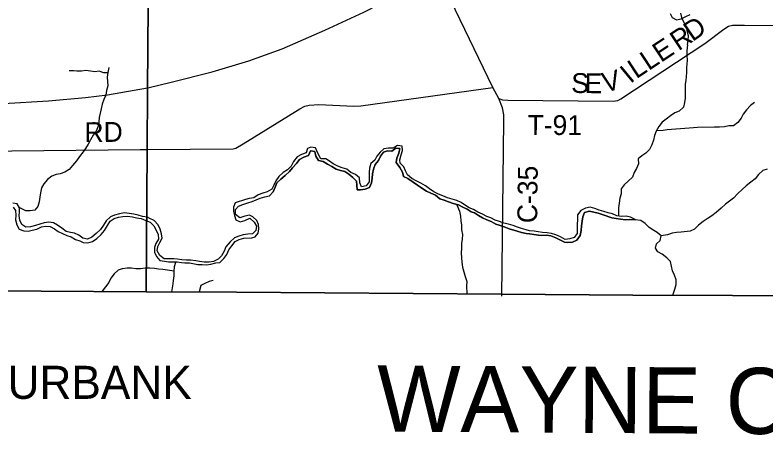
# Model space of a CAD drawing. Extents: x 1985906 to 2277390, y 930619 to 1324581.
# Drawn here: x 2110785 to 2122149, y 1087381 to 1093746 of the extents above; entities that cross this region are included whole.
import ezdxf

# ---------------------------------------------------------------- set-up
doc = ezdxf.new("R2010")
doc.units = 0
for name, color, linetype in [('GM_X_Adjacent_County', 7, 'Continuous'), ('GM_X_Adjacent_County_Text', 7, 'Continuous'), ('GM_X_Corporation_Text', 7, 'Continuous'), ('GM_X_County', 7, 'Continuous'), ('GM_X_County_Road', 7, 'Continuous'), ('GM_X_County_Road_Text', 7, 'Continuous'), ('GM_X_Interstate_Route', 7, 'Continuous'), ('GM_X_Minor_River', 7, 'Continuous'), ('GM_X_Township', 7, 'Continuous'), ('GM_X_Township_Road', 7, 'Continuous'), ('GM_X_Township_Road_Text', 7, 'Continuous')]:
    doc.layers.add(name, color=color, linetype=linetype)

msp = doc.modelspace()

# ---------------------------------------------------------------- linework, layer by layer
at = {"layer": 'GM_X_Adjacent_County'}
msp.add_lwpolyline([(2107997, 1089591), (2112770, 1089563), (2114137, 1089555), (2118148, 1089526), (2120136, 1089511), (2123152, 1089499), (2136278, 1089412), (2139591, 1089397), (2141098, 1089365), (2143683, 1089344), (2145540, 1089351), (2150083, 1089293), (2152684, 1089316), (2155649, 1089279)], dxfattribs=at)
at = {"layer": 'GM_X_County'}
msp.add_lwpolyline([(2107997, 1089591), (2112770, 1089563), (2114137, 1089555), (2118148, 1089526), (2120136, 1089511), (2123152, 1089499), (2136278, 1089412), (2139591, 1089397), (2141098, 1089365), (2143683, 1089344), (2145540, 1089351), (2150083, 1089293), (2152684, 1089316), (2155649, 1089279)], dxfattribs=at)
at = {"layer": 'GM_X_County_Road'}
for points in [[(2118153, 1089495), (2118183, 1092148), (2118182, 1092236), (2118161, 1092344), (2118106, 1092482), (2118015, 1092648), (2117311, 1094117)], [(2112679, 1091712), (2112785, 1091713), (2114087, 1091724), (2114129, 1091731), (2114237, 1091796), (2115094, 1092329), (2115170, 1092367), (2115236, 1092384), (2115382, 1092391), (2115910, 1092367), (2116020, 1092373), (2118015, 1092648)], [(2107559, 1091677), (2110736, 1091695), (2112678, 1091712), (2112679, 1091712)]]:
    msp.add_lwpolyline(points, dxfattribs=at)
at = {"layer": 'GM_X_Interstate_Route'}
msp.add_lwpolyline([(2107570, 1092271), (2108357, 1092298), (2108512, 1092307), (2110610, 1092407), (2111293, 1092449), (2111850, 1092500), (2112183, 1092541), (2112791, 1092647), (2112793, 1092647), (2113146, 1092729), (2113768, 1092886), (2114323, 1093055), (2114828, 1093234), (2115475, 1093515), (2116064, 1093791), (2117190, 1094370), (2119956, 1095820), (2122829, 1097310), (2123575, 1097698), (2124757, 1098310), (2125908, 1098909), (2127894, 1099934)], dxfattribs=at)
at = {"layer": 'GM_X_Minor_River'}
for points in [[(2120697, 1093769), (2120729, 1093708), (2120796, 1093673), (2120867, 1093687), (2120936, 1093726), (2121003, 1093753)], [(2120854, 1093772), (2120873, 1093709), (2120900, 1093645), (2120937, 1093580), (2120950, 1093513), (2120969, 1093439), (2120967, 1093367), (2120956, 1093295)], [(2120959, 1093293), (2120952, 1093204), (2120951, 1093134), (2120956, 1093064), (2120952, 1093002), (2120945, 1092952), (2120948, 1092883), (2120943, 1092811), (2120936, 1092761), (2120928, 1092697), (2120925, 1092628), (2120926, 1092560), (2120925, 1092488), (2120918, 1092422), (2120899, 1092353), (2120837, 1092294), (2120770, 1092269), (2120706, 1092224), (2120641, 1092173), (2120577, 1092126), (2120526, 1092063), (2120489, 1091991), (2120460, 1091922), (2120445, 1091854), (2120421, 1091781), (2120388, 1091711), (2120333, 1091658), (2120269, 1091619), (2120216, 1091570), (2120221, 1091498), (2120192, 1091425), (2120152, 1091365), (2120127, 1091296), (2120064, 1091235), (2120001, 1091180), (2119959, 1091117), (2119956, 1091041), (2119937, 1090975), (2119926, 1090902), (2119919, 1090830), (2119915, 1090708)], [(2112203, 1092951), (2112188, 1092879), (2112182, 1092809), (2112183, 1092740), (2112190, 1092674), (2112169, 1092606), (2112158, 1092533), (2112129, 1092469), (2112102, 1092396), (2112088, 1092330), (2112073, 1092261), (2112058, 1092195), (2112055, 1092131), (2112042, 1092064), (2112015, 1091992), (2111967, 1091927), (2111928, 1091860), (2111893, 1091794), (2111852, 1091729), (2111814, 1091676), (2111761, 1091607), (2111718, 1091539), (2111653, 1091470), (2111606, 1091409), (2111538, 1091370), (2111468, 1091347), (2111408, 1091334), (2111343, 1091311), (2111279, 1091258), (2111222, 1091195), (2111187, 1091131), (2111170, 1091058), (2111159, 1090990), (2111149, 1090922), (2111132, 1090853), (2111085, 1090794), (2111013, 1090783), (2110949, 1090787), (2110848, 1090838)], [(2112180, 1092873), (2112130, 1092874), (2112061, 1092897), (2111993, 1092888), (2111927, 1092898), (2111857, 1092905), (2111789, 1092898), (2111721, 1092899), (2111671, 1092900), (2111605, 1092901)], [(2121975, 1092423), (2121915, 1092378), (2121852, 1092313), (2121805, 1092249), (2121772, 1092186), (2121722, 1092119), (2121657, 1092070), (2121589, 1092069), (2121519, 1092054), (2121445, 1092049), (2121371, 1092050), (2121113, 1092047), (2121051, 1092038), (2120987, 1092033), (2120919, 1092028), (2120855, 1092024), (2120787, 1092021), (2120721, 1092016), (2120653, 1092009), (2120593, 1091998), (2120486, 1091994)], [(2114693, 1091072), (2114722, 1091142), (2114749, 1091207), (2114809, 1091266), (2114872, 1091321), (2114937, 1091378), (2114986, 1091438), (2115044, 1091503), (2115091, 1091564), (2115155, 1091597), (2115226, 1091622), (2115256, 1091693), (2115320, 1091683), (2115335, 1091611), (2115376, 1091544), (2115448, 1091529), (2115512, 1091493), (2115577, 1091454), (2115643, 1091413), (2115710, 1091396), (2115774, 1091382), (2115837, 1091341), (2115899, 1091288), (2115954, 1091236), (2115957, 1091172), (2115964, 1091104), (2116014, 1091101), (2116082, 1091115), (2116147, 1091140), (2116181, 1091209), (2116190, 1091279), (2116197, 1091346), (2116208, 1091416), (2116237, 1091485), (2116286, 1091545), (2116318, 1091610), (2116359, 1091671), (2116423, 1091694), (2116489, 1091688), (2116546, 1091731), (2116610, 1091728), (2116595, 1091656), (2116562, 1091583), (2116555, 1091515), (2116610, 1091443), (2116649, 1091370), (2116664, 1091304), (2116728, 1091272), (2116811, 1091217), (2116876, 1091174), (2116942, 1091127), (2117011, 1091083), (2117079, 1091050), (2117148, 1091023), (2117215, 1090968), (2117277, 1090948), (2117345, 1090923), (2117416, 1090894), (2117494, 1090875), (2117561, 1090842), (2117625, 1090810), (2117688, 1090771), (2117738, 1090754), (2117800, 1090716), (2117861, 1090679), (2117925, 1090648), (2117992, 1090625), (2118062, 1090585), (2118113, 1090568), (2118187, 1090543), (2118263, 1090512), (2118384, 1090477), (2118448, 1090460), (2118521, 1090441), (2118571, 1090437), (2118635, 1090426), (2118705, 1090417), (2118755, 1090412), (2118827, 1090417), (2118895, 1090405), (2118968, 1090378), (2119101, 1090312), (2119151, 1090306), (2119223, 1090313), (2119286, 1090344), (2119338, 1090413), (2119353, 1090486), (2119358, 1090558), (2119365, 1090628), (2119378, 1090697), (2119401, 1090759), (2119477, 1090782), (2119543, 1090765), (2119612, 1090750), (2119684, 1090725), (2119817, 1090682), (2119883, 1090671), (2119947, 1090658), (2120021, 1090647), (2120085, 1090652), (2120175, 1090651)], [(2120167, 1090651), (2120085, 1090652), (2120021, 1090647), (2119947, 1090658), (2119883, 1090671), (2119817, 1090682), (2119684, 1090725), (2119612, 1090750), (2119543, 1090765), (2119477, 1090782), (2119401, 1090759), (2119378, 1090697), (2119365, 1090628), (2119358, 1090558), (2119353, 1090486), (2119338, 1090413), (2119286, 1090344), (2119223, 1090313), (2119151, 1090306), (2119101, 1090312), (2118968, 1090378), (2118895, 1090405), (2118827, 1090417), (2118755, 1090412), (2118705, 1090417), (2118635, 1090426), (2118571, 1090437), (2118521, 1090441), (2118448, 1090460), (2118384, 1090477), (2118263, 1090512), (2118187, 1090543), (2118113, 1090568), (2118062, 1090585), (2117992, 1090625), (2117925, 1090648), (2117861, 1090679), (2117800, 1090716), (2117738, 1090754), (2117688, 1090771), (2117625, 1090810), (2117561, 1090842), (2117494, 1090875), (2117416, 1090894), (2117345, 1090923), (2117277, 1090948), (2117215, 1090968), (2117148, 1091023), (2117079, 1091050), (2117011, 1091083), (2116942, 1091127), (2116876, 1091174), (2116811, 1091217), (2116728, 1091272), (2116664, 1091304), (2116649, 1091370), (2116610, 1091443), (2116555, 1091515), (2116562, 1091583), (2116595, 1091656), (2116610, 1091728), (2116546, 1091731), (2116489, 1091688), (2116423, 1091694), (2116359, 1091671), (2116318, 1091610), (2116286, 1091545), (2116237, 1091485), (2116208, 1091416), (2116197, 1091346), (2116190, 1091279), (2116181, 1091209), (2116147, 1091140), (2116082, 1091115), (2116014, 1091101), (2115964, 1091104), (2115957, 1091172), (2115954, 1091236), (2115899, 1091288), (2115837, 1091341), (2115774, 1091382), (2115710, 1091396), (2115643, 1091413), (2115577, 1091454), (2115512, 1091493), (2115448, 1091529), (2115376, 1091544), (2115335, 1091611), (2115320, 1091683), (2115256, 1091693), (2115226, 1091622), (2115155, 1091597), (2115091, 1091564), (2115044, 1091503), (2114986, 1091438), (2114937, 1091378), (2114872, 1091321), (2114809, 1091266), (2114749, 1091207), (2114722, 1091142), (2114693, 1091072)], [(2120175, 1090651), (2120101, 1090690), (2120035, 1090703), (2119963, 1090700), (2119890, 1090711), (2119826, 1090738), (2119762, 1090756), (2119695, 1090777), (2119623, 1090794), (2119557, 1090819), (2119488, 1090840), (2119417, 1090825), (2119349, 1090792), (2119298, 1090724), (2119295, 1090651), (2119293, 1090583), (2119294, 1090515), (2119293, 1090443), (2119248, 1090380), (2119180, 1090361), (2119108, 1090354), (2119040, 1090391), (2118969, 1090422), (2118905, 1090444), (2118837, 1090455), (2118765, 1090458), (2118704, 1090469), (2118640, 1090476), (2118568, 1090484), (2118518, 1090499), (2118447, 1090518), (2118387, 1090539), (2118323, 1090563), (2118252, 1090582), (2118184, 1090599), (2118116, 1090622), (2118049, 1090643), (2117987, 1090677), (2117923, 1090702), (2117858, 1090733), (2117788, 1090764), (2117721, 1090804), (2117657, 1090831), (2117586, 1090878), (2117536, 1090912), (2117469, 1090941), (2117401, 1090964), (2117329, 1090981), (2117260, 1091010), (2117192, 1091038), (2117123, 1091071), (2117059, 1091116), (2116996, 1091163), (2116927, 1091203), (2116857, 1091240), (2116790, 1091275), (2116726, 1091328), (2116695, 1091390), (2116670, 1091450), (2116613, 1091508), (2116607, 1091558), (2116630, 1091630), (2116649, 1091699), (2116644, 1091763), (2116572, 1091774), (2116508, 1091731), (2116436, 1091732), (2116364, 1091723), (2116309, 1091674), (2116262, 1091611), (2116232, 1091549), (2116169, 1091500), (2116150, 1091431), (2116145, 1091363), (2116143, 1091295), (2116142, 1091223), (2116101, 1091162), (2116029, 1091147), (2116004, 1091211), (2115997, 1091283), (2115935, 1091334), (2115866, 1091367), (2115806, 1091415), (2115735, 1091438), (2115669, 1091459), (2115600, 1091494), (2115544, 1091538), (2115487, 1091573), (2115415, 1091574), (2115374, 1091646), (2115331, 1091740), (2115263, 1091749), (2115209, 1091726), (2115190, 1091660), (2115122, 1091639), (2115054, 1091602), (2114999, 1091533), (2114964, 1091462), (2114909, 1091407), (2114841, 1091364), (2114776, 1091307)], [(2120167, 1090655), (2120101, 1090690), (2120035, 1090703), (2119963, 1090700), (2119890, 1090711), (2119826, 1090738), (2119762, 1090756), (2119695, 1090777), (2119623, 1090794), (2119557, 1090819), (2119488, 1090840), (2119417, 1090825), (2119349, 1090792), (2119298, 1090724), (2119295, 1090651), (2119293, 1090583), (2119294, 1090515), (2119293, 1090443), (2119248, 1090380), (2119180, 1090361), (2119108, 1090354), (2119040, 1090391), (2118969, 1090422), (2118905, 1090444), (2118837, 1090455), (2118765, 1090458), (2118704, 1090469), (2118640, 1090476), (2118568, 1090484), (2118518, 1090499), (2118447, 1090518), (2118387, 1090539), (2118323, 1090563), (2118252, 1090582), (2118184, 1090599), (2118116, 1090622), (2118049, 1090643), (2117987, 1090677), (2117923, 1090702), (2117858, 1090733), (2117788, 1090764), (2117721, 1090804), (2117657, 1090831), (2117586, 1090878), (2117536, 1090912), (2117469, 1090941), (2117401, 1090964), (2117329, 1090981), (2117260, 1091010), (2117192, 1091038), (2117123, 1091071), (2117059, 1091116), (2116996, 1091163), (2116927, 1091203), (2116857, 1091240), (2116790, 1091275), (2116726, 1091328), (2116695, 1091390), (2116670, 1091450), (2116613, 1091508), (2116607, 1091558), (2116630, 1091630), (2116649, 1091699), (2116644, 1091763), (2116572, 1091774), (2116508, 1091731), (2116436, 1091732), (2116364, 1091723), (2116309, 1091674), (2116262, 1091611), (2116232, 1091549), (2116169, 1091500), (2116150, 1091431), (2116145, 1091363), (2116143, 1091295), (2116142, 1091223), (2116101, 1091162), (2116029, 1091147), (2116004, 1091211), (2115997, 1091283), (2115935, 1091334), (2115866, 1091367), (2115806, 1091415), (2115735, 1091438), (2115669, 1091459), (2115600, 1091494), (2115544, 1091538), (2115487, 1091573), (2115415, 1091574), (2115374, 1091646), (2115331, 1091740), (2115263, 1091749), (2115209, 1091726), (2115190, 1091660), (2115122, 1091639), (2115054, 1091602), (2114999, 1091533), (2114964, 1091462), (2114909, 1091407), (2114841, 1091364), (2114776, 1091307)], [(2122168, 1091417), (2122100, 1091394), (2122037, 1091337), (2121986, 1091268), (2121920, 1091217), (2121851, 1091164), (2121791, 1091109), (2121724, 1091046), (2121659, 1090979), (2121597, 1090930), (2121534, 1090885), (2121469, 1090828), (2121397, 1090759), (2121330, 1090712), (2121260, 1090663), (2121197, 1090622), (2121129, 1090569), (2121066, 1090510), (2121000, 1090479), (2120865, 1090461), (2120797, 1090460), (2120727, 1090447), (2120661, 1090422), (2120563, 1090406)], [(2114776, 1091307), (2114731, 1091241), (2114700, 1091172), (2114670, 1091111), (2114599, 1091074), (2114533, 1091051), (2114467, 1091026), (2114400, 1090981), (2114328, 1090971), (2114274, 1090958), (2114118, 1090908), (2114091, 1090841), (2114090, 1090777), (2114105, 1090713), (2114126, 1090651), (2114192, 1090618), (2114262, 1090639), (2114336, 1090676), (2114402, 1090616), (2114441, 1090555), (2114428, 1090490), (2114379, 1090438), (2114309, 1090433), (2114239, 1090424), (2114171, 1090403), (2114107, 1090376), (2114042, 1090317), (2113975, 1090242), (2113950, 1090173), (2113908, 1090105), (2113857, 1090052), (2113789, 1090019), (2113723, 1090010), (2113647, 1090009), (2113579, 1090018), (2113519, 1090027), (2113445, 1090038), (2113379, 1090038), (2113311, 1090045), (2113246, 1090052), (2113186, 1090059), (2113116, 1090060), (2113044, 1090059), (2112975, 1090109), (2112934, 1090178), (2112944, 1090245), (2112977, 1090309), (2113014, 1090374), (2113003, 1090440), (2112982, 1090506), (2112949, 1090576), (2112889, 1090639), (2112824, 1090670), (2112788, 1090692), (2112716, 1090701), (2112649, 1090722), (2112581, 1090737), (2112513, 1090747), (2112441, 1090756), (2112365, 1090739), (2112293, 1090722), (2112229, 1090693), (2112164, 1090634), (2112125, 1090569), (2112078, 1090502), (2112012, 1090443), (2111949, 1090386), (2111881, 1090357), (2111813, 1090372), (2111750, 1090418), (2111686, 1090447), (2111626, 1090460), (2111557, 1090475), (2111493, 1090525), (2111430, 1090568), (2111366, 1090603), (2111295, 1090614), (2111227, 1090606), (2111160, 1090583), (2111094, 1090562), (2111022, 1090541), (2110948, 1090540), (2110887, 1090577), (2110859, 1090645), (2110850, 1090717), (2110853, 1090767), (2110852, 1090831), (2110819, 1090891), (2110753, 1090902)], [(2110758, 1090842), (2110791, 1090789), (2110796, 1090720), (2110794, 1090650), (2110815, 1090576), (2110850, 1090510), (2110917, 1090483), (2110983, 1090478), (2111045, 1090491), (2111113, 1090510), (2111184, 1090545), (2111252, 1090554), (2111316, 1090547), (2111383, 1090513), (2111437, 1090472), (2111502, 1090443), (2111570, 1090411), (2111637, 1090390), (2111699, 1090353), (2111767, 1090330), (2111818, 1090308), (2111888, 1090303), (2111956, 1090324), (2112023, 1090369), (2112088, 1090430), (2112140, 1090489), (2112183, 1090562), (2112224, 1090628), (2112284, 1090671), (2112351, 1090690), (2112419, 1090701), (2112489, 1090704), (2112562, 1090695), (2112626, 1090678), (2112696, 1090669), (2112764, 1090641), (2112831, 1090614), (2112884, 1090557), (2112922, 1090493), (2112951, 1090427), (2112954, 1090355), (2112917, 1090292), (2112894, 1090230), (2112897, 1090162), (2112924, 1090096), (2112976, 1090036), (2113045, 1090025), (2113109, 1090016), (2113175, 1090015), (2113239, 1090012), (2113303, 1090004), (2113353, 1089997), (2113427, 1089998), (2113500, 1089983), (2113550, 1089976), (2113616, 1089976), (2113682, 1089967), (2113750, 1089978), (2113822, 1089997), (2113884, 1090004), (2113943, 1090065), (2113990, 1090124), (2114021, 1090194), (2114065, 1090255), (2114118, 1090324), (2114177, 1090353), (2114247, 1090374), (2114369, 1090375), (2114421, 1090390), (2114463, 1090449), (2114474, 1090513), (2114471, 1090577), (2114446, 1090641), (2114385, 1090694), (2114333, 1090720), (2114261, 1090705), (2114189, 1090678), (2114123, 1090731), (2114122, 1090803), (2114169, 1090858), (2114235, 1090883), (2114307, 1090906), (2114372, 1090925), (2114432, 1090954), (2114496, 1090975), (2114564, 1090998), (2114634, 1091013), (2114693, 1091072)], [(2117472, 1090875), (2117511, 1090779), (2117526, 1090707), (2117531, 1090635), (2117540, 1090567), (2117541, 1090500), (2117556, 1090428), (2117553, 1090356), (2117541, 1090290), (2117540, 1090218), (2117537, 1090149), (2117544, 1090077), (2117547, 1090007), (2117558, 1089935), (2117577, 1089865), (2117596, 1089791), (2117623, 1089719), (2117616, 1089649), (2117621, 1089531)], [(2120739, 1089509), (2120771, 1089603), (2120789, 1089672), (2120788, 1089744), (2120767, 1089812), (2120734, 1089876), (2120717, 1089948), (2120704, 1090020), (2120647, 1090073), (2120577, 1090128), (2120514, 1090164), (2120475, 1090223), (2120494, 1090288), (2120550, 1090337), (2120565, 1090405), (2120500, 1090456), (2120450, 1090486), (2120383, 1090533), (2120322, 1090594), (2120256, 1090640), (2120169, 1090651)], [(2113188, 1089873), (2113092, 1089887), (2113024, 1089897), (2112958, 1089904), (2112894, 1089911), (2112824, 1089916), (2112754, 1089917), (2112682, 1089906), (2112612, 1089909), (2112547, 1089918), (2112483, 1089916), (2112409, 1089907), (2112346, 1089886), (2112284, 1089835), (2112237, 1089768), (2112204, 1089703), (2112104, 1089569)], [(2113213, 1090005), (2113192, 1089937), (2113187, 1089867), (2113190, 1089802), (2113180, 1089730), (2113175, 1089680), (2113154, 1089563)], [(2113785, 1089732), (2113721, 1089717), (2113657, 1089688), (2113596, 1089657), (2113574, 1089561)]]:
    msp.add_lwpolyline(points, dxfattribs=at)
at = {"layer": 'GM_X_Township'}
for points in [[(2104969, 1116054), (2112984, 1116083), (2112980, 1115675), (2112952, 1112660), (2112949, 1112361), (2112912, 1108432), (2112900, 1107212), (2112858, 1102780), (2112808, 1095162), (2112791, 1092621), (2112785, 1091713), (2112770, 1089563), (2107997, 1089591)], [(2139632, 1095257), (2139591, 1089397), (2136278, 1089412), (2123152, 1089499), (2120136, 1089511), (2118148, 1089526), (2114137, 1089555), (2112770, 1089563), (2112785, 1091713), (2112791, 1092621), (2112808, 1095162)]]:
    msp.add_lwpolyline(points, dxfattribs=at)
at = {"layer": 'GM_X_Township_Road'}
msp.add_lwpolyline([(2118106, 1092482), (2118163, 1092464), (2118241, 1092457), (2119838, 1092442), (2119906, 1092454), (2119953, 1092479), (2121223, 1093316), (2121511, 1093530), (2121583, 1093577), (2121642, 1093591), (2121825, 1093593), (2122469, 1093590), (2122793, 1093574)], dxfattribs=at)

# ---------------------------------------------------------------- texts
at = {"layer": 'GM_X_Adjacent_County_Text'}
msp.add_text('WAYNE COUNTY', height=1000, rotation=359.6365, dxfattribs=at).set_placement((2116261, 1087448))
at = {"layer": 'GM_X_Corporation_Text'}
msp.add_text('BURBANK', height=500, rotation=0, dxfattribs=at).set_placement((2110227, 1087942))
at = {"layer": 'GM_X_County_Road_Text'}
for s, rotation, p in [('RD', 0.4936, (2111837, 1091825)), ('C-35', 89.3136, (2118686, 1090597))]:
    msp.add_text(s, height=300, rotation=rotation, dxfattribs=at).set_placement(p)
at = {"layer": 'GM_X_Township_Road_Text'}
for s, rotation, p in [('D', 34.6336, (2121036, 1093336)), ('R', 33.5157, (2120825, 1093196)), ('E', 33.463, (2120560, 1093021)), ('L', 33.4615, (2120373, 1092898)), ('I', 39.728, (2120098, 1092700)), ('L', 33.4583, (2120186, 1092774)), ('S', 359.2112, (2119201, 1092569)), ('E', 359.22, (2119403, 1092566)), ('V', 13.4599, (2119708, 1092572)), ('T-91', 359.6465, (2118540, 1091935))]:
    msp.add_text(s, height=300, rotation=rotation, dxfattribs=at).set_placement(p)

doc.saveas('drawing.dxf')
